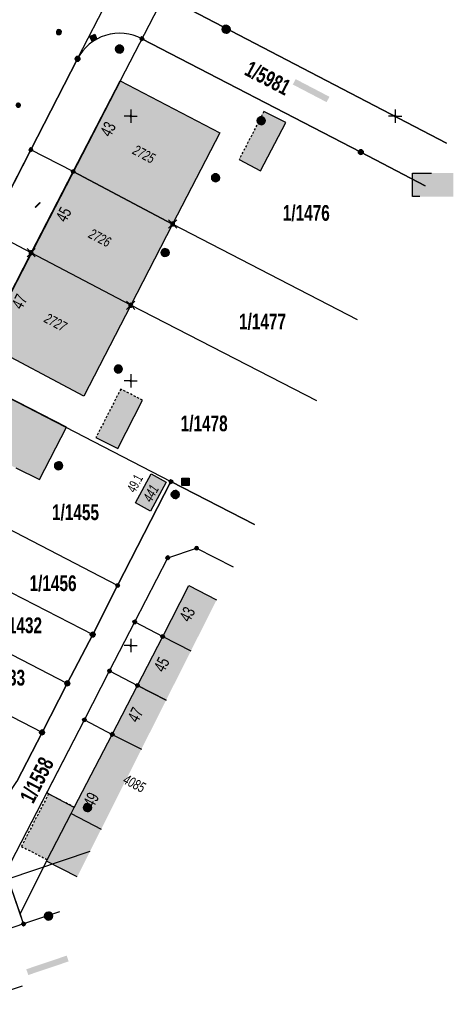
# Model space of a CAD drawing. Header units: metres. Extents: x 2695560 to 2696939, y 1260491 to 1262050.
# Tile 723 of 1005: x 2696515 to 2696556, y 1260816 to 1260909. Entities that reach past the tile are written whole.
import ezdxf

# ---------------------------------------------------------------- set-up
doc = ezdxf.new("R2010")
doc.units = ezdxf.units.M
doc.linetypes.add('AUSGEZOGEN', pattern=[0])
doc.linetypes.add('VERDECKT2_S2', pattern=[0.36, 0.2, -0.16])
for name, color, linetype in [('XR$1$AV_Flächen (EO)', 7, 'AUSGEZOGEN'), ('XR$1$AV_Gebäudeflächen (BB)', 7, 'AUSGEZOGEN'), ('XR$1$AV_Gebäudeflächen (EO)', 7, 'AUSGEZOGEN'), ('XR$1$AV_Gebäudeflächen ut.', 7, 'AUSGEZOGEN'), ('XR$1$AV_Grenzpunkte', 7, 'AUSGEZOGEN'), ('XR$1$AV_Grundstück-Nr.', 7, 'AUSGEZOGEN'), ('XR$1$AV_Haus-Nr.', 7, 'AUSGEZOGEN'), ('XR$1$AV_Koordinatennetzpunkte', 7, 'AUSGEZOGEN'), ('XR$1$AV_Linien (BB)', 7, 'AUSGEZOGEN'), ('XR$1$AV_Linien (EO)', 7, 'AUSGEZOGEN'), ('XR$1$AV_Versicherung-Nr.', 7, 'AUSGEZOGEN'), ('XR$1$AW_LK_Einlaufschacht alt', 24, 'AUSGEZOGEN'), ('XR$1$AW_LK_Schachtdeckel', 24, 'AUSGEZOGEN'), ('XR$1$AW_LK_Zwischenpunkt', 24, 'AUSGEZOGEN'), ('XR$1$EW_LK_Knoten', 1, 'AUSGEZOGEN'), ('XR$1$Liegenschaftsgrenzen', 7, 'AUSGEZOGEN'), ('XR$1$PFAV', 255, 'AUSGEZOGEN'), ('XR$1$PFAW', 255, 'AUSGEZOGEN'), ('XR$1$PFEW', 255, 'AUSGEZOGEN'), ('XR$1$PFWA', 255, 'AUSGEZOGEN'), ('XR$1$PFWFM', 255, 'AUSGEZOGEN'), ('XR$1$RP_Abstandslinie', 7, 'AUSGEZOGEN'), ('XR$1$TV_LK_KNOTEN', 92, 'AUSGEZOGEN'), ('XR$1$WA_LK_Absperrarmatur', 171, 'AUSGEZOGEN')]:
    doc.layers.add(name, color=color, linetype=linetype)
doc.styles.add('ARIAL', font='arial.ttf')

# ---------------------------------------------------------------- blocks, each defined once
blk = doc.blocks.new('COMPLEXOBJECT_207')
at = {"layer": 'XR$1$AV_Linien (BB)', "color": 7, "linetype": 'AUSGEZOGEN', "transparency": 33554687}
blk.add_lwpolyline([(6552.842, 10893.43), (6546.76, 10896.6), (6526.07, 10907.31)], dxfattribs=at)
blk.add_arc((6523.97, 10903.331), 4.499, 62.17549, 152.47898, dxfattribs=at)
blk = doc.blocks.new('COMPLEXOBJECT_208')
at = {"layer": 'XR$1$AV_Linien (BB)', "color": 7, "linetype": 'AUSGEZOGEN', "transparency": 33554687}
blk.add_line((6528.09, 10911.38), (6554.872, 10897.457), dxfattribs=at)
blk.add_arc((6530.179, 10915.366), 4.5, 152.9867, 242.33708, dxfattribs=at)
blk = doc.blocks.new('COMPLEXOBJECT_1160')
at = {"layer": 'XR$1$Liegenschaftsgrenzen', "color": 7, "linetype": 'AUSGEZOGEN', "transparency": 33554687}
blk.add_lwpolyline([(6526.07, 10907.31), (6546.76, 10896.6), (6552.842, 10893.43)], dxfattribs=at)
blk.add_arc((6523.97, 10903.331), 4.499, 62.17549, 152.47898, dxfattribs=at)
blk = doc.blocks.new('COMPLEXOBJECT_1256')
at = {"layer": 'XR$1$Liegenschaftsgrenzen', "color": 7, "linetype": 'AUSGEZOGEN', "transparency": 33554687}
blk.add_line((6554.872, 10897.457), (6528.09, 10911.38), dxfattribs=at)
blk.add_arc((6530.179, 10915.366), 4.5, 152.9867, 242.33708, dxfattribs=at)
blk = doc.blocks.new('BWAV19')
at = {"layer": 'XR$1$PFAV', "transparency": 33554687}
blk.add_hatch(color=7, dxfattribs=at).paths.add_polyline_path([(0, 0.24), (-0.02, 0.24), (-0.05, 0.24), (-0.07, 0.23), (-0.09, 0.22), (-0.12, 0.21), (-0.14, 0.2), (-0.16, 0.18), (-0.17, 0.17), (-0.19, 0.15), (-0.2, 0.13), (-0.22, 0.11), (-0.23, 0.08), (-0.23, 0.06), (-0.24, 0.04), (-0.24, 0.01), (-0.24, -0.01), (-0.24, -0.04), (-0.23, -0.06), (-0.23, -0.08), (-0.22, -0.11), (-0.2, -0.13), (-0.19, -0.15), (-0.17, -0.17), (-0.16, -0.18), (-0.14, -0.2), (-0.12, -0.21), (-0.09, -0.22), (-0.07, -0.23), (-0.05, -0.24), (-0.02, -0.24), (0, -0.24), (0.02, -0.24), (0.05, -0.24), (0.07, -0.23), (0.09, -0.22), (0.12, -0.21), (0.14, -0.2), (0.16, -0.18), (0.17, -0.17), (0.19, -0.15), (0.2, -0.13), (0.22, -0.11), (0.23, -0.08), (0.23, -0.06), (0.24, -0.04), (0.24, -0.01), (0.24, 0.01), (0.24, 0.04), (0.23, 0.06), (0.23, 0.08), (0.22, 0.11), (0.2, 0.13), (0.19, 0.15), (0.17, 0.17), (0.16, 0.18), (0.14, 0.2), (0.12, 0.21), (0.09, 0.22), (0.07, 0.23), (0.05, 0.24), (0.02, 0.24)])
at = {"color": 7, "transparency": 33554687}
for p, q in [((-0.5, 0.5), (-0.17, 0.17)), ((0.17, 0.17), (0.5, 0.5)), ((-0.5, -0.5), (-0.17, -0.17)), ((0.17, -0.17), (0.5, -0.5))]:
    blk.add_line(p, q, dxfattribs=at)
for start, end in [(90, 270), (270, 90)]:
    blk.add_arc((0, 0), 0.24, start, end, dxfattribs=at)
blk = doc.blocks.new('BAV15')
at = {"layer": 'XR$1$PFAV', "transparency": 33554687}
blk.add_hatch(color=7, dxfattribs=at).paths.add_polyline_path([(0.5, 0), (0.49, 0.1), (0.46, 0.2), (0.41, 0.29), (0.34, 0.36), (0.26, 0.42), (0.17, 0.47), (0.08, 0.49), (-0.03, 0.5), (-0.13, 0.48), (-0.22, 0.45), (-0.31, 0.4), (-0.38, 0.33), (-0.44, 0.24), (-0.48, 0.15), (-0.5, 0.05), (-0.5, -0.05), (-0.48, -0.15), (-0.44, -0.24), (-0.38, -0.33), (-0.31, -0.4), (-0.22, -0.45), (-0.13, -0.48), (-0.03, -0.5), (0.08, -0.49), (0.17, -0.47), (0.26, -0.42), (0.34, -0.36), (0.41, -0.29), (0.46, -0.2), (0.49, -0.1)])
at = {"color": 7, "transparency": 33554687}
for start, end in [(90, 270), (270, 90)]:
    blk.add_arc((0, 0), 0.5, start, end, dxfattribs=at)
at = {"layer": 'XR$1$PFAV', "transparency": 33554687}
blk.add_circle((0, 0), 0.5, dxfattribs=at)
blk = doc.blocks.new('BAV2041')
at = {"color": 7, "transparency": 33554687}
for p, q in [((-0.05, 0), (-0.5, 0)), ((0, 0.5), (0, 0.05)), ((0.05, 0), (0.5, 0)), ((0, -0.05), (0, -0.5))]:
    blk.add_line(p, q, dxfattribs=at)
blk.add_circle((0, 0), 0.05, dxfattribs=at)
for start, end in [(90, 270), (270, 90)]:
    blk.add_arc((0, 0), 0.05, start, end, dxfattribs=at)
blk = doc.blocks.new('BAW2089')
at = {"layer": 'XR$1$PFAW', "transparency": 33554687}
blk.add_hatch(color=7, dxfattribs=at).paths.add_polyline_path([(-0.5, 0.5), (-0.5, -0.5), (0.5, -0.5), (0.5, 0.5)])
at = {"transparency": 33554687}
blk.add_lwpolyline([(-0.5, 0.5), (0.5, 0.5), (0.5, -0.5), (-0.5, -0.5), (-0.5, 0.5)], close=True, dxfattribs=at)
at = {"layer": 'XR$1$PFAW', "transparency": 33554687}
blk.add_lwpolyline([(-0.5, 0.5), (0.5, 0.5), (0.5, -0.5), (-0.5, -0.5), (-0.5, 0.5)], close=True, dxfattribs=at)
blk = doc.blocks.new('BAW2092')
at = {"true_color": 0x000000, "transparency": 33554687}
blk.add_hatch(color=18, dxfattribs=at).paths.add_polyline_path([(-0.03, 0.5), (-0.03, -0.5), (0.03, -0.5), (0.03, 0.5)])
at = {"transparency": 33554687}
blk.add_lwpolyline([(-0.03, 0.5), (0.03, 0.5), (0.03, -0.5), (-0.03, -0.5), (-0.03, 0.5)], close=True, dxfattribs=at)
blk = doc.blocks.new('BAW2082')
at = {"layer": 'XR$1$PFAW', "transparency": 33554687}
blk.add_hatch(color=7, dxfattribs=at).paths.add_polyline_path([(0.51, 0), (0.5, 0.1), (0.47, 0.19), (0.42, 0.28), (0.35, 0.36), (0.27, 0.42), (0.18, 0.47), (0.08, 0.49), (-0.02, 0.5), (-0.12, 0.48), (-0.21, 0.45), (-0.3, 0.39), (-0.37, 0.32), (-0.43, 0.24), (-0.47, 0.15), (-0.49, 0.05), (-0.49, -0.05), (-0.47, -0.15), (-0.43, -0.25), (-0.37, -0.33), (-0.3, -0.4), (-0.21, -0.45), (-0.12, -0.49), (-0.02, -0.5), (0.08, -0.5), (0.18, -0.47), (0.27, -0.43), (0.35, -0.37), (0.42, -0.29), (0.47, -0.2), (0.5, -0.1)])
at = {"transparency": 33554687}
for start, end in [(91.1948, 268.8052), (268.8052, 91.1948)]:
    blk.add_arc((0.01, 0), 0.5, start, end, dxfattribs=at)
at = {"layer": 'XR$1$PFAW', "transparency": 33554687}
blk.add_circle((0.01, 0), 0.5, dxfattribs=at)
blk = doc.blocks.new('BWA965')
at = {"layer": 'XR$1$PFWA', "transparency": 33554687}
blk.add_hatch(color=7, dxfattribs=at).paths.add_polyline_path([(0, 0.5), (-0.05, 0.5), (-0.1, 0.49), (-0.15, 0.48), (-0.2, 0.46), (-0.24, 0.44), (-0.29, 0.41), (-0.33, 0.38), (-0.36, 0.34), (-0.4, 0.31), (-0.42, 0.26), (-0.45, 0.22), (-0.47, 0.17), (-0.48, 0.13), (-0.49, 0.08), (-0.5, 0.03), (-0.5, -0.03), (-0.49, -0.08), (-0.48, -0.13), (-0.47, -0.17), (-0.45, -0.22), (-0.42, -0.26), (-0.4, -0.31), (-0.36, -0.34), (-0.33, -0.38), (-0.29, -0.41), (-0.24, -0.44), (-0.2, -0.46), (-0.15, -0.48), (-0.1, -0.49), (-0.05, -0.5), (0, -0.5), (0.05, -0.5), (0.1, -0.49), (0.15, -0.48), (0.2, -0.46), (0.24, -0.44), (0.29, -0.41), (0.33, -0.38), (0.36, -0.34), (0.4, -0.31), (0.42, -0.26), (0.45, -0.22), (0.47, -0.17), (0.48, -0.13), (0.49, -0.08), (0.5, -0.03), (0.5, 0.03), (0.49, 0.08), (0.48, 0.13), (0.47, 0.17), (0.45, 0.22), (0.42, 0.26), (0.4, 0.31), (0.36, 0.34), (0.33, 0.38), (0.29, 0.41), (0.24, 0.44), (0.2, 0.46), (0.15, 0.48), (0.1, 0.49), (0.05, 0.5)])
at = {"transparency": 33554687}
blk.add_line((0, 0.5), (0, -0.5), dxfattribs=at)
for start, end in [(90, 270), (270, 90)]:
    blk.add_arc((0, 0), 0.5, start, end, dxfattribs=at)
blk = doc.blocks.new('BWA2012')
at = {"layer": 'XR$1$PFWA', "transparency": 33554687}
blk.add_hatch(color=7, dxfattribs=at).paths.add_polyline_path([(0.5, 0), (0.49, 0.1), (0.46, 0.2), (0.41, 0.29), (0.34, 0.36), (0.26, 0.42), (0.17, 0.47), (0.08, 0.49), (-0.03, 0.5), (-0.13, 0.48), (-0.22, 0.45), (-0.31, 0.4), (-0.38, 0.33), (-0.44, 0.24), (-0.48, 0.15), (-0.5, 0.05), (-0.5, -0.05), (-0.48, -0.15), (-0.44, -0.24), (-0.38, -0.33), (-0.31, -0.4), (-0.22, -0.45), (-0.13, -0.48), (-0.03, -0.5), (0.08, -0.49), (0.17, -0.47), (0.26, -0.42), (0.34, -0.36), (0.41, -0.29), (0.46, -0.2), (0.49, -0.1)])
at = {"transparency": 33554687}
blk.add_line((0.35, 0.35), (-0.35, -0.35), dxfattribs=at)
for start, end in [(45, 225), (225, 45)]:
    blk.add_arc((0, 0), 0.5, start, end, dxfattribs=at)
at = {"layer": 'XR$1$PFWA', "transparency": 33554687}
blk.add_circle((0, 0), 0.5, dxfattribs=at)
blk = doc.blocks.new('BEWLP2549_S')
at = {"layer": 'XR$1$PFEW', "transparency": 33554687}
blk.add_hatch(color=7, dxfattribs=at).paths.add_polyline_path([(0.5, 0), (0.49, 0.1), (0.46, 0.2), (0.41, 0.29), (0.34, 0.36), (0.26, 0.42), (0.17, 0.47), (0.08, 0.49), (-0.03, 0.5), (-0.13, 0.48), (-0.22, 0.45), (-0.31, 0.4), (-0.38, 0.33), (-0.44, 0.24), (-0.48, 0.15), (-0.5, 0.05), (-0.5, -0.05), (-0.48, -0.15), (-0.44, -0.24), (-0.38, -0.33), (-0.31, -0.4), (-0.22, -0.45), (-0.13, -0.48), (-0.03, -0.5), (0.08, -0.49), (0.17, -0.47), (0.26, -0.42), (0.34, -0.36), (0.41, -0.29), (0.46, -0.2), (0.49, -0.1)])
at = {"color": 1, "transparency": 33554687}
for p, q in [((0.35, -0.35), (-0.35, 0.35)), ((-0.35, -0.35), (0.35, 0.35))]:
    blk.add_line(p, q, dxfattribs=at)
for start, end in [(91.3809, 268.6191), (268.6191, 91.3809)]:
    blk.add_arc((0, 0), 0.5, start, end, dxfattribs=at)
at = {"layer": 'XR$1$PFEW', "transparency": 33554687}
blk.add_circle((0, 0), 0.5, dxfattribs=at)
blk = doc.blocks.new('BTV1')
at = {"layer": 'XR$1$PFWFM', "transparency": 33554687}
blk.add_hatch(color=7, dxfattribs=at).paths.add_polyline_path([(-0.5, 0.5), (-0.5, -0.5), (0.5, -0.5), (0.5, 0.5)])
at = {"color": 92, "transparency": 33554687}
for p, q in [((-0.22, 0.32), (-0.22, -0.3)), ((-0.21, -0.05), (0.23, 0.31)), ((-0.16, 0), (0.19, -0.28))]:
    blk.add_line(p, q, dxfattribs=at)
blk.add_polyline3d([(-0.5, 0.5, 0.99), (0.5, 0.5, 0.99), (0.5, -0.5, 0.99), (-0.5, -0.5, 0.99)], close=True, dxfattribs=at)

msp = doc.modelspace()

# ---------------------------------------------------------------- hatches: boundary and pattern name
at = {"transparency": 33554687}
for points in [[(2696541.566, 1260903.304), (2696541.299, 1260902.793), (2696544.496, 1260901.127), (2696544.763, 1260901.637)], [(2696552.623, 1260894.423), (2696552.623, 1260892.214), (2696556.478, 1260892.214), (2696556.478, 1260894.423)], [(2696516.101, 1260819.243), (2696516.286, 1260818.696), (2696520.107, 1260819.983), (2696519.922, 1260820.53)]]:
    msp.add_hatch(color=7, dxfattribs=at).paths.add_polyline_path(points)
at = {"layer": 'XR$1$AV_Gebäudeflächen (BB)', "true_color": 0xd2d2d2, "transparency": 33554687}
for points in [[(2696520.53, 1260894.57), (2696529.94, 1260889.62), (2696534.385, 1260898.23), (2696524.976, 1260903.133)], [(2696516.56, 1260886.91), (2696525.98, 1260881.95), (2696529.94, 1260889.62), (2696520.53, 1260894.57)], [(2696525.98, 1260881.95), (2696516.56, 1260886.91), (2696512.145, 1260878.322), (2696521.532, 1260873.355)], [(2696526.426, 1260863.288), (2696527.848, 1260862.515), (2696529.338, 1260865.256), (2696527.916, 1260866.029)], [(2696531.664, 1260849.302), (2696534.091, 1260854.118), (2696531.455, 1260855.477), (2696528.996, 1260850.676)], [(2696529.321, 1260844.655), (2696531.664, 1260849.302), (2696528.996, 1260850.676), (2696526.619, 1260846.046)], [(2696526.981, 1260840.012), (2696529.321, 1260844.655), (2696526.619, 1260846.046), (2696524.235, 1260841.427)], [(2696520.914, 1260827.976), (2696526.981, 1260840.012), (2696524.235, 1260841.427), (2696520.64, 1260834.532), (2696520.341, 1260833.958), (2696518.089, 1260829.585), (2696518.016, 1260829.444)]]:
    msp.add_hatch(color=254, dxfattribs=at).paths.add_polyline_path(points)
at = {"layer": 'XR$1$AV_Gebäudeflächen (EO)', "true_color": 0xebebeb, "transparency": 33554687}
for points in [[(2696538.25, 1260894.639), (2696540.629, 1260899.207), (2696538.572, 1260900.245), (2696536.215, 1260895.703)], [(2696524.741, 1260868.408), (2696527.086, 1260872.99), (2696525.029, 1260874.03), (2696522.686, 1260869.46)], [(2696515.635, 1260830.848), (2696518.089, 1260829.585), (2696520.341, 1260833.958), (2696520.64, 1260834.532), (2696518.206, 1260835.801)]]:
    msp.add_hatch(color=7, dxfattribs=at).paths.add_polyline_path(points)
at = {"layer": 'XR$1$AV_Gebäudeflächen ut.', "true_color": 0xf5f5f5, "transparency": 33554687}
msp.add_hatch(color=7, dxfattribs=at).paths.add_polyline_path([(2696515.116, 1260866.585), (2696517.363, 1260865.491), (2696519.892, 1260870.443), (2696513.013, 1260873.95), (2696512.909, 1260873.746), (2696510.606, 1260869.252), (2696510.457, 1260868.96)])

# ---------------------------------------------------------------- linework, layer by layer
at = {"color": 24, "lineweight": -3, "transparency": 33554687}
msp.add_line((2696552.623, 1260894.423), (2696554.408, 1260894.423), dxfattribs=at)
msp.add_lwpolyline([(2696553.295, 1260892.214), (2696552.623, 1260892.214), (2696552.623, 1260894.423)], dxfattribs=at)
at = {"layer": 'XR$1$AV_Flächen (EO)', "color": 7, "linetype": 'VERDECKT2_S2', "transparency": 33554687}
for p, q in [((2696538.572, 1260900.245), (2696536.215, 1260895.703)), ((2696515.635, 1260830.848), (2696518.089, 1260829.585))]:
    msp.add_line(p, q, dxfattribs=at)
at = {"layer": 'XR$1$AV_Flächen (EO)', "color": 7, "linetype": 'AUSGEZOGEN', "transparency": 33554687}
for p, q in [((2696536.215, 1260895.703), (2696538.25, 1260894.639)), ((2696524.741, 1260868.408), (2696527.086, 1260872.99)), ((2696522.686, 1260869.46), (2696524.741, 1260868.408))]:
    msp.add_line(p, q, dxfattribs=at)
for points in [[(2696538.25, 1260894.639), (2696540.629, 1260899.207), (2696538.572, 1260900.245)], [(2696515.116, 1260866.585), (2696517.363, 1260865.491), (2696519.892, 1260870.443), (2696513.013, 1260873.95), (2696512.909, 1260873.746)], [(2696518.089, 1260829.585), (2696520.341, 1260833.958), (2696520.64, 1260834.532)]]:
    msp.add_lwpolyline(points, dxfattribs=at)
at = {"layer": 'XR$1$AV_Flächen (EO)', "color": 7, "linetype": 'VERDECKT2_S2', "transparency": 33554687}
for points in [[(2696527.086, 1260872.99), (2696525.029, 1260874.03), (2696522.686, 1260869.46)], [(2696520.64, 1260834.532), (2696518.206, 1260835.801), (2696515.635, 1260830.848)]]:
    msp.add_lwpolyline(points, dxfattribs=at)
at = {"layer": 'XR$1$AV_Linien (BB)', "color": 7, "linetype": 'AUSGEZOGEN', "transparency": 33554687}
for p, q in [((2696516.56, 1260886.91), (2696520.53, 1260894.57)), ((2696520.53, 1260894.57), (2696529.94, 1260889.62)), ((2696529.94, 1260889.62), (2696525.98, 1260881.95)), ((2696525.98, 1260881.95), (2696516.56, 1260886.91)), ((2696526.619, 1260846.046), (2696528.996, 1260850.676)), ((2696528.996, 1260850.676), (2696531.664, 1260849.302)), ((2696524.235, 1260841.427), (2696526.619, 1260846.046)), ((2696529.321, 1260844.655), (2696526.619, 1260846.046)), ((2696520.64, 1260834.532), (2696524.235, 1260841.427)), ((2696524.235, 1260841.427), (2696526.981, 1260840.012)), ((2696518.016, 1260829.444), (2696515.507, 1260824.523)), ((2696520.914, 1260827.976), (2696518.016, 1260829.444)), ((2696515.85, 1260823.52), (2696515.507, 1260824.523)), ((2696519.246, 1260824.666), (2696515.85, 1260823.52)), ((2696514.785, 1260817.374), (2696515.73, 1260817.693))]:
    msp.add_line(p, q, dxfattribs=at)
for points in [[(2696520.95, 1260905.22), (2696516.54, 1260896.64), (2696512.58, 1260888.99), (2696506.55, 1260877.29), (2696506.423, 1260877.045)], [(2696520.53, 1260894.57), (2696524.976, 1260903.133), (2696534.385, 1260898.23), (2696529.94, 1260889.62)], [(2696525.98, 1260881.95), (2696521.532, 1260873.355), (2696512.145, 1260878.322), (2696516.56, 1260886.91)], [(2696509.459, 1260826.665), (2696509.09, 1260827.76), (2696515.21, 1260836.98), (2696517.59, 1260841.61), (2696519.98, 1260846.24), (2696522.38, 1260850.85), (2696524.74, 1260855.48), (2696529.78, 1260865.29), (2696537.68, 1260861.238)], [(2696518.036, 1260835.889), (2696521.59, 1260842.79), (2696523.97, 1260847.41), (2696526.35, 1260852.04), (2696529.47, 1260858.11), (2696532.2, 1260859.01), (2696535.66, 1260857.23)], [(2696528.996, 1260850.676), (2696531.455, 1260855.477), (2696534.091, 1260854.118)], [(2696515.507, 1260824.523), (2696514.18, 1260828.4), (2696518.036, 1260835.889)], [(2696520.64, 1260834.532), (2696518.206, 1260835.801), (2696518.036, 1260835.889)], [(2696518.016, 1260829.444), (2696518.089, 1260829.585), (2696520.341, 1260833.958), (2696520.64, 1260834.532)]]:
    msp.add_lwpolyline(points, dxfattribs=at)
msp.add_lwpolyline([(2696526.426, 1260863.288), (2696527.916, 1260866.029), (2696529.338, 1260865.256), (2696527.848, 1260862.515), (2696526.426, 1260863.288)], close=True, dxfattribs=at)
at = {"layer": 'XR$1$AV_Linien (EO)', "color": 7, "linetype": 'AUSGEZOGEN', "transparency": 33554687}
msp.add_line((2696520.341, 1260833.958), (2696523.181, 1260832.474), dxfattribs=at)
at = {"layer": 'XR$1$Liegenschaftsgrenzen', "color": 7, "linetype": 'AUSGEZOGEN', "transparency": 33554687}
for p, q in [((2696520.95, 1260905.22), (2696527.14, 1260917.22)), ((2696516.54, 1260896.64), (2696520.95, 1260905.22)), ((2696512.58, 1260888.99), (2696516.54, 1260896.64)), ((2696506.55, 1260877.29), (2696529.78, 1260865.29)), ((2696529.78, 1260865.29), (2696524.74, 1260855.48)), ((2696537.68, 1260861.238), (2696529.78, 1260865.29)), ((2696524.74, 1260855.48), (2696522.38, 1260850.85)), ((2696523.97, 1260847.41), (2696526.35, 1260852.04)), ((2696522.38, 1260850.85), (2696519.98, 1260846.24)), ((2696521.59, 1260842.79), (2696523.97, 1260847.41)), ((2696519.98, 1260846.24), (2696517.59, 1260841.61)), ((2696517.59, 1260841.61), (2696515.21, 1260836.98)), ((2696519.246, 1260824.666), (2696515.85, 1260823.52)), ((2696515.85, 1260823.52), (2696511.06, 1260821.92)), ((2696509.23, 1260815.5), (2696515.73, 1260817.693))]:
    msp.add_line(p, q, dxfattribs=at)
for points in [[(2696547.424, 1260880.567), (2696529.94, 1260889.62), (2696520.53, 1260894.57), (2696516.54, 1260896.64)], [(2696543.578, 1260872.937), (2696525.98, 1260881.95), (2696516.56, 1260886.91), (2696512.58, 1260888.99)], [(2696524.74, 1260855.48), (2696512.622, 1260861.747), (2696505.442, 1260865.461), (2696501.48, 1260867.51)], [(2696499.08, 1260862.88), (2696503.052, 1260860.829), (2696510.24, 1260857.1), (2696522.38, 1260850.85)], [(2696519.98, 1260846.24), (2696507.847, 1260852.497), (2696500.657, 1260856.204), (2696496.69, 1260858.25)], [(2696526.35, 1260852.04), (2696529.47, 1260858.11), (2696532.2, 1260859.01), (2696535.66, 1260857.23)], [(2696517.59, 1260841.61), (2696505.45, 1260847.87), (2696498.276, 1260851.574), (2696494.31, 1260853.62)], [(2696526.35, 1260852.04), (2696528.996, 1260850.676), (2696531.664, 1260849.302)], [(2696523.97, 1260847.41), (2696526.619, 1260846.046), (2696529.321, 1260844.655)], [(2696515.85, 1260823.52), (2696514.18, 1260828.4), (2696521.59, 1260842.79)], [(2696521.59, 1260842.79), (2696524.235, 1260841.427), (2696526.981, 1260840.012)]]:
    msp.add_lwpolyline(points, dxfattribs=at)
at = {"layer": 'XR$1$RP_Abstandslinie', "color": 7, "linetype": 'AUSGEZOGEN', "transparency": 33554687}
msp.add_line((2696525.048, 1260903.226), (2696532.63, 1260917.89), dxfattribs=at)
for points in [[(2696525.048, 1260903.226), (2696507.94, 1260870.14), (2696483.91, 1260823.65)], [(2696483.91, 1260823.65), (2696491.09, 1260819.94), (2696522.141, 1260830.41)]]:
    msp.add_lwpolyline(points, dxfattribs=at)

# ---------------------------------------------------------------- block references
at = {"layer": 'XR$1$AV_Grenzpunkte', "color": 7, "linetype": 'AUSGEZOGEN', "lineweight": -3, "transparency": 33554687}
for name, p, xscale, yscale in [('BAV15', (2696527.04, 1260907.12), 0.3249999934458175, 0.3249999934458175), ('BAV15', (2696520.95, 1260905.22), 0.4549999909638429, 0.4549999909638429), ('BAV15', (2696516.54, 1260896.64), 0.3249999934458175, 0.3249999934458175), ('BAV15', (2696547.73, 1260896.41), 0.4549999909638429, 0.4549999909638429), ('BAV15', (2696520.53, 1260894.57), 0.3249999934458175, 0.3249999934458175), ('BWAV19', (2696529.94, 1260889.62), 0.7800000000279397, 0.7800000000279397), ('BWAV19', (2696516.56, 1260886.91), 0.7800000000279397, 0.7800000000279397), ('BWAV19', (2696525.98, 1260881.95), 0.7800000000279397, 0.7800000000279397), ('BAV15', (2696529.78, 1260865.29), 0.3249999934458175, 0.3249999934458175), ('BAV15', (2696532.2, 1260859.01), 0.3249999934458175, 0.3249999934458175), ('BAV15', (2696529.47, 1260858.11), 0.3249999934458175, 0.3249999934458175), ('BAV15', (2696524.74, 1260855.48), 0.3249999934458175, 0.3249999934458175), ('BAV15', (2696526.35, 1260852.04), 0.3249999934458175, 0.3249999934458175), ('BAV15', (2696522.38, 1260850.85), 0.4549999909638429, 0.4549999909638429), ('BAV15', (2696528.996, 1260850.676), 0.3249999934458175, 0.3249999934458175), ('BAV15', (2696523.97, 1260847.41), 0.3249999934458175, 0.3249999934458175), ('BAV15', (2696519.98, 1260846.24), 0.4549999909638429, 0.4549999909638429), ('BAV15', (2696526.619, 1260846.046), 0.3249999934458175, 0.3249999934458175), ('BAV15', (2696521.59, 1260842.79), 0.3249999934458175, 0.3249999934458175), ('BAV15', (2696517.59, 1260841.61), 0.4549999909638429, 0.4549999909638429), ('BAV15', (2696524.235, 1260841.427), 0.3249999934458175, 0.3249999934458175), ('BAV15', (2696515.85, 1260823.52), 0.3249999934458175, 0.3249999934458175)]:
    msp.add_blockref(name, p, dxfattribs=dict(at, xscale=xscale, yscale=yscale))
at = {"layer": 'XR$1$AV_Koordinatennetzpunkte', "color": 7, "linetype": 'AUSGEZOGEN', "lineweight": -3, "transparency": 33554687, "xscale": 1.25, "yscale": 1.25}
for p in [(2696525.97, 1260899.81), (2696550.97, 1260899.81), (2696525.97, 1260874.81), (2696525.97, 1260849.81)]:
    msp.add_blockref('BAV2041', p, dxfattribs=at)
at = {"layer": 'XR$1$AV_Linien (BB)', "color": 7, "linetype": 'AUSGEZOGEN', "lineweight": -3, "transparency": 33554687}
for name in ['COMPLEXOBJECT_208', 'COMPLEXOBJECT_207']:
    msp.add_blockref(name, (2690000.97, 1249999.81), dxfattribs=at)
at = {"layer": 'XR$1$AW_LK_Einlaufschacht alt', "color": 24, "linetype": 'AUSGEZOGEN', "lineweight": -3, "transparency": 33554687, "xscale": 0.5000000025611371, "yscale": 0.5000000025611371, "rotation": 204.6543022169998}
msp.add_blockref('BAW2089', (2696522.444, 1260907.202), dxfattribs=at)
at = {"layer": 'XR$1$AW_LK_Schachtdeckel', "color": 24, "linetype": 'AUSGEZOGEN', "lineweight": -3, "transparency": 33554687}
for p, xscale, yscale, rotation in [((2696524.92, 1260906.13), 0.7499999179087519, 0.7499999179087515, 120.491973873), ((2696538.32, 1260899.37), 0.7499999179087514, 0.7499999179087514, 153.2300720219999), ((2696534.01, 1260893.98), 0.7499999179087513, 0.7499999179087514, 150.6623535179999), ((2696529.23, 1260886.92), 0.7499999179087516, 0.7499999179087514, 153.852920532), ((2696524.81, 1260875.92), 0.7499999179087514, 0.7499999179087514, 150.880172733)]:
    msp.add_blockref('BAW2082', p, dxfattribs=dict(at, xscale=xscale, yscale=yscale, rotation=rotation))
at = {"layer": 'XR$1$AW_LK_Schachtdeckel', "color": 24, "linetype": 'AUSGEZOGEN', "lineweight": -3, "transparency": 33554687, "xscale": 0.7499999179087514, "yscale": 0.7499999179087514}
for p in [(2696519.151, 1260866.795), (2696530.173, 1260864.077), (2696521.871, 1260834.513)]:
    msp.add_blockref('BAW2082', p, dxfattribs=at)
at = {"layer": 'XR$1$AW_LK_Zwischenpunkt', "color": 24, "linetype": 'AUSGEZOGEN', "lineweight": -3, "transparency": 33554687, "xscale": 0.6249999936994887, "yscale": 0.6249999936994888, "rotation": 134.95937283}
msp.add_blockref('BAW2092', (2696517.166, 1260891.407), dxfattribs=at)
at = {"layer": 'XR$1$EW_LK_Knoten', "color": 1, "linetype": 'AUSGEZOGEN', "lineweight": -3, "transparency": 33554687, "xscale": 0.749999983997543, "yscale": 0.749999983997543}
for p in [(2696534.997, 1260908.014), (2696518.209, 1260824.265)]:
    msp.add_blockref('BEWLP2549_S', p, dxfattribs=at)
at = {"layer": 'XR$1$Liegenschaftsgrenzen', "color": 7, "linetype": 'AUSGEZOGEN', "lineweight": -3, "transparency": 33554687}
for name in ['COMPLEXOBJECT_1256', 'COMPLEXOBJECT_1160']:
    msp.add_blockref(name, (2690000.97, 1249999.81), dxfattribs=at)
at = {"layer": 'XR$1$TV_LK_KNOTEN', "color": 92, "linetype": 'AUSGEZOGEN', "lineweight": -3, "transparency": 33554687, "xscale": 0.7000000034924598, "yscale": 0.7000000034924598}
msp.add_blockref('BTV1', (2696531.148, 1260865.271), dxfattribs=at)
at = {"layer": 'XR$1$WA_LK_Absperrarmatur', "color": 171, "linetype": 'AUSGEZOGEN', "lineweight": -3, "transparency": 33554687}
for name, p, xscale, yscale, rotation in [('BWA965', (2696519.185, 1260907.743), 0.4755282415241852, 0.4755282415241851, 62.476588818), ('BWA2012', (2696515.344, 1260900.848), 0.374999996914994, 0.374999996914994, 152.84535237)]:
    msp.add_blockref(name, p, dxfattribs=dict(at, xscale=xscale, yscale=yscale, rotation=rotation))

# ---------------------------------------------------------------- texts
at = {"layer": 'XR$1$AV_Grundstück-Nr.', "color": 7, "transparency": 33554687, "char_height": 1.48491, "width": 4.97324, "attachment_point": 5, "style": 'ARIAL'}
for s, insert, rotation in [('\\A1;{\\fArial|i0|b1;\\H1.484908;\\W0.700000;\\C7;1/5981}\\P', (2696538.925, 1260903.385), 332.6319), ('\\A1;{\\fArial|i0|b1;\\H1.484908;\\W0.700000;\\C7;1/1558}\\P', (2696517.11, 1260837.1), 63.2124)]:
    msp.add_mtext(s, dxfattribs=dict(at, insert=insert, rotation=rotation))
for s, insert in [('\\A1;{\\fArial|i0|b1;\\H1.484908;\\W0.700000;\\C7;1/1476}\\P', (2696542.573, 1260890.647)), ('\\A1;{\\fArial|i0|b1;\\H1.484908;\\W0.700000;\\C7;1/1477}\\P', (2696538.436, 1260880.389)), ('\\A1;{\\fArial|i0|b1;\\H1.484908;\\W0.700000;\\C7;1/1478}\\P', (2696532.919, 1260870.768)), ('\\A1;{\\fArial|i0|b1;\\H1.484908;\\W0.700000;\\C7;1/1455}\\P', (2696520.753, 1260862.376)), ('\\A1;{\\fArial|i0|b1;\\H1.484908;\\W0.700000;\\C7;1/1456}\\P', (2696518.632, 1260855.677)), ('\\A1;{\\fArial|i0|b1;\\H1.484908;\\W0.700000;\\C7;1/1432}\\P', (2696515.368, 1260851.701)), ('\\A1;{\\fArial|i0|b1;\\H1.484908;\\W0.700000;\\C7;1/1433}\\P', (2696513.767, 1260846.758))]:
    msp.add_mtext(s, dxfattribs=dict(at, insert=insert))
at = {"layer": 'XR$1$AV_Haus-Nr.', "color": 7, "transparency": 33554687, "style": 'ARIAL'}
for s, insert, char_height, width, attachment_point, rotation in [('\\W0.70;43', (2696523.304, 1260898.846), 1.1621, 1.68109, 2, 62.5599), ('\\W0.70;45', (2696519.102, 1260890.79), 1.1621, 1.68109, 2, 62.6031), ('\\W0.70;47', (2696514.931, 1260882.555), 1.1621, 1.68109, 2, 62.7939), ('\\W0.66;49.1', (2696526.782, 1260864.902), 0.92968, 2.03566, 8, 61.4736), ('\\W0.70;43', (2696530.794, 1260853.033), 1.1621, 1.68109, 2, 62.8785), ('\\W0.70;45', (2696528.374, 1260848.289), 1.1621, 1.68109, 2, 62.8254), ('\\W0.70;47', (2696525.894, 1260843.542), 1.1621, 1.68109, 2, 62.6994), ('\\W0.70;49', (2696521.709, 1260835.516), 1.1621, 1.68109, 2, 62.4645)]:
    msp.add_mtext(s, dxfattribs=dict(at, insert=insert, char_height=char_height, width=width, attachment_point=attachment_point, rotation=rotation))
at = {"layer": 'XR$1$AV_Versicherung-Nr.', "color": 7, "transparency": 33554687, "char_height": 0.96842, "attachment_point": 5, "style": 'ARIAL'}
for s, insert, width, rotation in [('\\A1;{\\fArial|i1|b0;\\H0.968418;\\W0.700000;\\C7;2725}\\P', (2696527.224, 1260896.212), 2.46457, 332.2548), ('\\A1;{\\fArial|i1|b0;\\H0.968418;\\W0.700000;\\C7;2726}\\P', (2696523.056, 1260888.307), 2.46457, 332.2314), ('\\A1;{\\fArial|i1|b0;\\H0.968418;\\W0.700000;\\C7;2727}\\P', (2696518.861, 1260880.333), 2.46457, 332.1153), ('\\A1;{\\fArial|i1|b0;\\H0.968418;\\W0.700000;\\C7;441}\\P', (2696527.875, 1260864.189), 1.92219, 61.4745), ('\\A1;{\\fArial|i1|b0;\\H0.968418;\\W0.700000;\\C7;4085}\\P', (2696526.31, 1260836.791), 2.46457, 333.135)]:
    msp.add_mtext(s, dxfattribs=dict(at, insert=insert, width=width, rotation=rotation))

doc.saveas('drawing.dxf')
